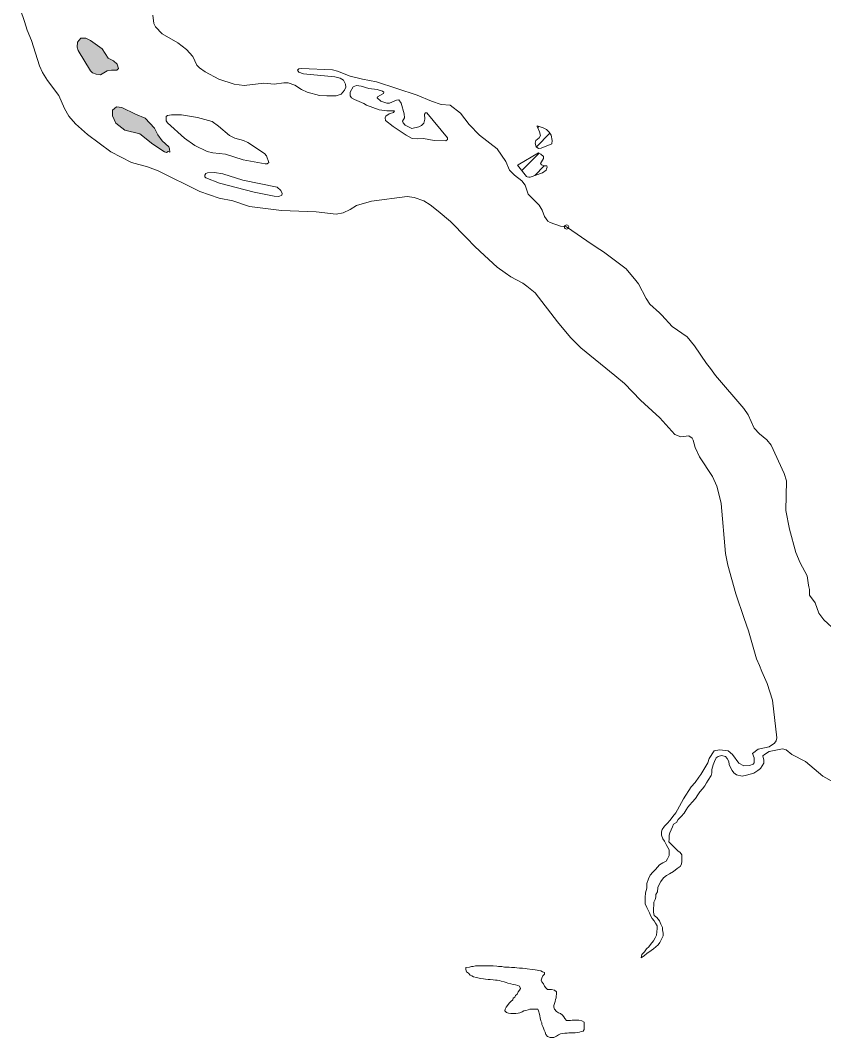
# Model space of a CAD drawing. Extents: x 553962 to 842807, y 8883888 to 9032388.
# Drawn here: x 600211 to 602106, y 8900577 to 8902976 of the extents above; entities that cross this region are included whole.
import ezdxf

# ---------------------------------------------------------------- set-up
doc = ezdxf.new("R2010")
doc.units = 0
doc.header["$LTSCALE"] = 20
doc.header["$PDMODE"] = 32
doc.header["$PDSIZE"] = 10
doc.layers.add('6', color=7, linetype='Continuous', lineweight=13)

msp = doc.modelspace()

# ---------------------------------------------------------------- hatches: boundary and pattern name
at = {"layer": '6'}
for points in [[(600403.74, 8902909.46), (600376.73, 8902928.87), (600365.22, 8902934.21), (600353.36, 8902933.9), (600345.63, 8902925.2), (600344.81, 8902912.64), (600347.73, 8902905.1), (600376.78, 8902857.15), (600381.45, 8902852.34), (600389.9, 8902849.03), (600400.33, 8902847.82), (600415.9, 8902857.25), (600425.82, 8902858.94), (600438.4, 8902858.38), (600442.24, 8902862.58), (600439.17, 8902872.76), (600430.36, 8902880.63), (600418.11, 8902887.01)], [(600505.24, 8902745.32), (600482.57, 8902754.67), (600450.45, 8902770.68), (600437.69, 8902772.32), (600428.5, 8902764.34), (600428.42, 8902750.83), (600436.45, 8902733.4), (600457.28, 8902717.4), (600492.99, 8902708.34), (600523.81, 8902684.3), (600551.11, 8902666.23), (600555.47, 8902664.75), (600560.05, 8902666.6), (600563.48, 8902665.22), (600562.88, 8902673.55), (600560.98, 8902677.74), (600545.78, 8902691.75), (600535.32, 8902706.59), (600527.18, 8902721.62)]]:
    msp.add_hatch(color=256, dxfattribs=at).paths.add_polyline_path(points)

# ---------------------------------------------------------------- linework, layer by layer
for p, q in [((601428.1, 8902677.92), (601460.11, 8902709.93)), ((601431.17, 8902723.41), (601433.99, 8902726.23)), ((601393.64, 8902622.02), (601434.33, 8902662.7)), ((601424.17, 8902610.12), (601446.83, 8902632.78))]:
    msp.add_line(p, q, dxfattribs=at)
for points in [[(600711.9, 8902550.32), (600679.97, 8902556.48), (600634, 8902572.45), (600536.11, 8902621.56), (600510.57, 8902630.76), (600473.12, 8902640.85), (600424.54, 8902666.16), (600369.56, 8902707.22), (600341.45, 8902732.16), (600325.45, 8902750.41), (600315.33, 8902768.16), (600301.99, 8902798.86), (600275.12, 8902834.58), (600263.48, 8902853.11), (600256.33, 8902869.32), (600237.22, 8902928.41), (600226.77, 8902953.15), (600221.09, 8902973.75), (600211.03, 8903000.74)], [(600523.64, 8902988.19), (600526.16, 8902968.8), (600529.79, 8902960.61), (600545.33, 8902944.19), (600582.28, 8902922.96), (600603.25, 8902907.22), (600617.83, 8902890.74), (600627.59, 8902870.58), (600633.44, 8902864.6), (600647.26, 8902854.94), (600679.21, 8902837.58), (600715.1, 8902825.4), (600738.93, 8902822.71), (600785.53, 8902828.27), (600809.35, 8902825.8), (600832.12, 8902829.08), (600842.99, 8902828.95), (600858.41, 8902823.35), (600874.16, 8902813.22), (600887.3, 8902807.13), (600916.94, 8902799.4), (600934.06, 8902797.89), (600955.68, 8902798.45), (600967.7, 8902802.32), (600975.79, 8902811.68), (600978.68, 8902818.59), (600977.96, 8902826.05), (600973.08, 8902834.79), (600965.01, 8902840.09), (600953.03, 8902842.71), (600879.17, 8902850.31), (600867.88, 8902854.15), (600864.87, 8902858.5), (600867.92, 8902861.79), (600874.12, 8902862.99), (600947.25, 8902859.49), (600959.37, 8902856.72), (600989.12, 8902845), (601017.92, 8902837.56), (601051.34, 8902831.42), (601146.56, 8902799.94), (601180.55, 8902785.62), (601203.87, 8902778.07), (601224.99, 8902776.35)], [(601224.99, 8902776.35), (601248.81, 8902756.95), (601269.89, 8902730.53), (601294.29, 8902705.56), (601335.34, 8902673.06), (601356.41, 8902643.61)], [(601452.32, 8902626.17), (601453.33, 8902629.74), (601452.95, 8902633.02), (601446.26, 8902632.76), (601440.19, 8902635.48), (601437.42, 8902638.78), (601444.86, 8902650.6), (601444.55, 8902654.95), (601438.43, 8902660.77), (601432.75, 8902663.45), (601384.77, 8902635.42), (601383.95, 8902634.5)], [(601356.41, 8902643.61), (601365.05, 8902622.59), (601376.43, 8902611.08), (601393.45, 8902597.35), (601401.52, 8902587.72), (601408.75, 8902566.48), (601434.35, 8902540.08)], [(601383.95, 8902634.5), (601404.57, 8902607.92), (601406.55, 8902606.97), (601410.05, 8902606.7)], [(601410.05, 8902606.7), (601413.4, 8902606.44), (601442.58, 8902616.41), (601451.48, 8902623.2), (601452.32, 8902626.17)], [(601196.41, 8902525.78), (601177.51, 8902541.31), (601162.52, 8902550.18), (601139.96, 8902558.13), (601123.5, 8902560.4), (601038.98, 8902549.46), (601004, 8902539.87), (600988.96, 8902530.16), (600972.22, 8902521.84), (600955.94, 8902519.42), (600908.68, 8902524.8), (600826.63, 8902527.36), (600751.15, 8902537.46), (600711.9, 8902550.32)], [(601434.35, 8902540.08), (601441.52, 8902528.18), (601446.86, 8902513.5), (601455.26, 8902502.78), (601460.53, 8902499.39), (601484.8, 8902490.39), (601499.26, 8902488.84)], [(601263.55, 8902463.02), (601225.34, 8902502.03), (601196.41, 8902525.78)], [(601499.26, 8902488.84), (601559.73, 8902447.22), (601577.66, 8902436.04)], [(601305.81, 8902421.82), (601283.22, 8902442.95), (601263.55, 8902463.02)], [(601354.64, 8902380.33), (601335.35, 8902394.18), (601305.81, 8902421.82)], [(601577.66, 8902436.04), (601586.43, 8902430.57), (601633.5, 8902394.87)], [(601633.5, 8902394.87), (601640.18, 8902389.8), (601662.63, 8902362.69)], [(601405.46, 8902349.14), (601396.15, 8902356.7), (601367.77, 8902370.9), (601354.64, 8902380.33)], [(601488.98, 8902251.59), (601477.87, 8902264.75), (601424.98, 8902333.28), (601405.46, 8902349.14)], [(601662.63, 8902362.69), (601669.13, 8902354.84), (601686.75, 8902320.32), (601695.9, 8902307.08), (601718.41, 8902285.99)], [(601718.41, 8902285.99), (601723.92, 8902280.82), (601748.06, 8902253.73), (601783.66, 8902229.73), (601800.91, 8902208.84), (601829.57, 8902166.85), (601838.69, 8902155.37)], [(601612.77, 8902138.52), (601533.16, 8902203.84), (601509.21, 8902227.64), (601488.98, 8902251.59)], [(601838.69, 8902155.37), (601850.67, 8902138.6), (601917.43, 8902061), (601927.69, 8902045.33), (601942.13, 8902013.88), (601954.27, 8902000.93), (601971.8, 8901986.37), (601981.91, 8901973.95), (602012.83, 8901907.07), (602018.29, 8901889.79), (602016.74, 8901820.37), (602024.95, 8901776.14), (602039.87, 8901720.59), (602050.08, 8901696.6), (602067.14, 8901666.24), (602069.68, 8901644.18), (602070.85, 8901639.8)], [(601683.06, 8902071.58), (601673.87, 8902080.09), (601636.09, 8902119.38), (601612.77, 8902138.52)], [(601856.65, 8901865.77), (601853.77, 8901877.84), (601843.42, 8901899.92), (601813.05, 8901946.66), (601802.26, 8901968.79), (601798.16, 8901985.7), (601795.17, 8901990.51), (601787.79, 8901996.03), (601768.82, 8901993.69), (601754.92, 8901999.13), (601718.89, 8902038.38), (601683.06, 8902071.58)], [(601879.6, 8901691.24), (601874.46, 8901718.29), (601863.57, 8901836.84), (601856.65, 8901865.77)], [(601918.16, 8901565.55), (601898.37, 8901623.56), (601879.6, 8901691.24)], [(602070.85, 8901639.8), (602072.45, 8901633.8), (602072.03, 8901620.66), (602085.55, 8901602.12), (602093.9, 8901578.14), (602105.95, 8901562.33), (602134.87, 8901535.58), (602168.7, 8901491.01), (602172.19, 8901488.39), (602197.17, 8901460.88)], [(601954.34, 8901454.45), (601947.29, 8901470.25), (601928.13, 8901536.33), (601918.16, 8901565.55)], [(601815.93, 8901197.09), (601832.29, 8901224.88), (601835.52, 8901235.35), (601847.5, 8901253.13), (601860.3, 8901255.16), (601880.5, 8901253.39), (601890.44, 8901244.3), (601905.24, 8901224.25), (601917.4, 8901218.09), (601930.38, 8901218.81), (601939.18, 8901221.7), (601941.86, 8901224.83), (601941.43, 8901236.9), (601937.62, 8901247), (601951.55, 8901257.44), (601976.81, 8901262.85), (601989.39, 8901271.3), (601993.84, 8901276.35), (601995.18, 8901283.85), (601984.74, 8901372.54), (601972.53, 8901411.99), (601959.51, 8901440.23), (601954.34, 8901454.45)], [(601976.86, 8901251.42), (601965.77, 8901244.81), (601962.45, 8901241.13), (601964.55, 8901231.02), (601964.18, 8901224.25), (601956.59, 8901211.28), (601950.14, 8901206.73)], [(602540.35, 8900940.63), (602511.75, 8900954.3), (602477.83, 8900977.18), (602457.14, 8900988.05), (602377.03, 8901014.62), (602351.72, 8901027.45), (602329.01, 8901044.26), (602309.14, 8901064.52), (602295.6, 8901075.72), (602287.41, 8901079.28), (602268.96, 8901082.05), (602258.51, 8901085.24), (602229.43, 8901101.88), (602212.6, 8901117.11), (602198.13, 8901140.66), (602190.3, 8901148.66), (602157.47, 8901163.26), (602103.36, 8901193.6), (602063.15, 8901227.62), (602030.49, 8901244.19), (602017.48, 8901255.54), (602008.53, 8901257.9), (601976.86, 8901251.42)], [(601913.73, 8901193.75), (601913.73, 8901193.75), (601899.91, 8901196.42), (601893.67, 8901200.88), (601890.1, 8901206.67), (601886.09, 8901213.8), (601882.53, 8901220.92), (601881.64, 8901228.05), (601878.07, 8901234.73), (601874.5, 8901240.08), (601864.7, 8901242.31), (601864.7, 8901242.31), (601857.12, 8901240.08), (601857.12, 8901240.08), (601852.04, 8901236.93), (601848.43, 8901228.3), (601844.81, 8901220.18), (601842.2, 8901209), (601841.64, 8901200.86), (601840.58, 8901194.76), (601833.39, 8901184.11), (601829.28, 8901177.52), (601825.16, 8901170.42), (601820.03, 8901163.83), (601813.87, 8901156.23), (601809.25, 8901149.14), (601803.09, 8901141.03), (601795.91, 8901131.91), (601790.27, 8901125.83), (601785.66, 8901120.26), (601781.04, 8901114.18), (601776.92, 8901106.06), (601769.23, 8901098.47), (601762.57, 8901090.87), (601758.96, 8901083.77), (601751.81, 8901079.74), (601749.23, 8901074.16), (601745.62, 8901066.54), (601743.04, 8901059.94), (601741.48, 8901054.35), (601741.42, 8901044.69), (601740.36, 8901038.08), (601746.42, 8901031.94), (601752.49, 8901026.31), (601761.6, 8901017.61), (601767.17, 8901013), (601771.21, 8901007.89), (601771.11, 8900992.63), (601770.56, 8900986.02), (601766.96, 8900980.44), (601760.32, 8900975.9), (601751.11, 8900968.32), (601741.91, 8900962.77), (601735.28, 8900959.24), (601727.61, 8900953.18), (601721.95, 8900944.56), (601716.81, 8900936.45), (601714.23, 8900930.87), (601713.66, 8900920.69), (601710.06, 8900914.1), (601710.02, 8900907.99), (601708.46, 8900902.4), (601704.86, 8900896.32), (601704.82, 8900890.21), (601704.25, 8900880.55), (601704.2, 8900872.41), (601706.18, 8900864.77), (601712.26, 8900859.65), (601718.32, 8900851.98), (601721.32, 8900844.33), (601725.34, 8900836.17), (601725.81, 8900830.57), (601727.29, 8900822.93), (601727.25, 8900816.83), (601724.16, 8900810.23), (601719.52, 8900801.1), (601715.41, 8900795.52), (601709.79, 8900790.98), (601704.16, 8900785.92), (601698.54, 8900781.88), (601688.82, 8900774.81), (601683.2, 8900770.26), (601675.53, 8900765.21), (601676.59, 8900772.33), (601683.25, 8900778.91), (601687.88, 8900786.01), (601693, 8900791.07), (601697.1, 8900796.64), (601704.28, 8900804.74), (601707.88, 8900811.85), (601711.48, 8900817.93), (601712.05, 8900826.07), (601713.11, 8900833.69), (601713.15, 8900840.31), (601709.12, 8900846.44), (601705.59, 8900852.05), (601701.05, 8900857.67), (601698.03, 8900863.29), (601695.03, 8900870.93), (601691.5, 8900877.06), (601688.49, 8900883.18)], [(601688.49, 8900883.18), (601684.48, 8900892.36), (601684.57, 8900907.11), (601685.65, 8900917.79), (601688.27, 8900928.97), (601688.85, 8900940.16), (601692.48, 8900951.33), (601696.1, 8900959.46), (601702.76, 8900966.54), (601708.9, 8900973.12), (601714.03, 8900978.69), (601718.64, 8900984.26), (601726.3, 8900988.8), (601733.96, 8900992.83), (601737.56, 8900998.41), (601741.17, 8901006.02), (601741.25, 8901019.25), (601738.24, 8901024.86), (601734.21, 8901032.01), (601730.19, 8901040.17), (601726.66, 8901045.78), (601723.15, 8901053.94), (601723.21, 8901062.09), (601724.76, 8901067.16), (601729.91, 8901075.79), (601736.56, 8901081.86), (601743.74, 8901089.96), (601749.89, 8901098.07), (601757.07, 8901106.68), (601760.68, 8901113.78), (601765.82, 8901122.4), (601775.09, 8901139.65), (601793.39, 8901168.36), (601793.39, 8901168.36), (601802.3, 8901178.6), (601802.3, 8901178.6), (601811.21, 8901190.63), (601815.93, 8901197.09)], [(601950.14, 8901206.73), (601940.95, 8901200.25), (601923.59, 8901195.41), (601913.73, 8901193.75)], [(601261.75, 8900742.17), (601270.41, 8900743.19), (601274.98, 8900744.21), (601279.06, 8900744.72), (601284.14, 8900745.75), (601288.22, 8900745.75), (601294.32, 8900746.26), (601301.45, 8900746.26), (601305.52, 8900746.26), (601312.13, 8900746.26), (601318.24, 8900746.26), (601325.87, 8900745.75), (601334.52, 8900745.24), (601339.11, 8900744.73), (601346.74, 8900744.22), (601352.85, 8900743.19), (601359.97, 8900743.19), (601364.04, 8900742.68), (601369.13, 8900742.17), (601373.2, 8900742.17), (601377.27, 8900741.66), (601382.36, 8900741.15), (601388.47, 8900740.64), (601395.09, 8900740.13), (601402.21, 8900739.62), (601406.28, 8900739.1), (601418.5, 8900737.57), (601425.62, 8900736.55), (601430.2, 8900736.04), (601434.27, 8900735.01), (601438.34, 8900733.99), (601442.92, 8900731.95), (601447, 8900730.41), (601447, 8900726.32), (601442.93, 8900722.75), (601440.89, 8900716.61), (601439.37, 8900712.52), (601440.9, 8900707.92), (601444.97, 8900703.83), (601447.52, 8900698.21), (601450.57, 8900694.12), (601454.14, 8900690.03), (601458.72, 8900690.03), (601463.8, 8900690.03), (601470.93, 8900688.49), (601475.51, 8900684.91), (601475.51, 8900678.78), (601475.01, 8900674.69), (601475.01, 8900670.6), (601472.97, 8900666.51), (601472.47, 8900661.91), (601469.42, 8900652.2), (601469.42, 8900648.11), (601470.95, 8900644.02), (601475.53, 8900637.88), (601480.62, 8900635.33), (601485.2, 8900633.28), (601489.78, 8900629.7), (601492.83, 8900625.61), (601494.87, 8900621.52), (601498.94, 8900616.92), (601503.52, 8900616.92), (601508.61, 8900616.92), (601512.68, 8900617.43), (601518.28, 8900617.43), (601523.37, 8900617.43), (601528.46, 8900617.43), (601535.08, 8900616.41), (601541.18, 8900612.83), (601541.19, 8900605.67), (601541.19, 8900600.05), (601541.19, 8900595.96), (601538.65, 8900591.87), (601533.56, 8900590.85), (601529.49, 8900589.32), (601525.42, 8900588.8), (601519.31, 8900588.29), (601515.24, 8900588.29), (601510.66, 8900588.29), (601504.55, 8900587.78), (601500.48, 8900587.27), (601494.89, 8900586.76), (601490.31, 8900586.25), (601485.22, 8900585.22), (601480.64, 8900583.18), (601475.55, 8900580.11), (601469.44, 8900576.53), (601465.37, 8900576.53), (601460.79, 8900577.04), (601454.68, 8900579.6), (601450.61, 8900584.2), (601448.57, 8900589.31), (601446.54, 8900593.91), (601445.01, 8900599.03), (601442.97, 8900603.12), (601440.93, 8900607.21), (601440.93, 8900611.3), (601438.9, 8900616.41), (601437.37, 8900623.57), (601436.35, 8900627.66), (601435.33, 8900632.26)], [(601435.33, 8900632.26), (601436.35, 8900627.66), (601437.37, 8900623.57), (601438.9, 8900616.41), (601440.93, 8900611.3), (601440.93, 8900607.21), (601442.97, 8900603.12), (601445.01, 8900599.03), (601446.54, 8900593.91), (601448.57, 8900589.31), (601450.61, 8900584.2), (601454.68, 8900579.6), (601460.79, 8900577.04), (601465.37, 8900576.53), (601469.44, 8900576.53), (601475.55, 8900580.11), (601480.64, 8900583.18), (601485.22, 8900585.22), (601490.31, 8900586.25), (601494.89, 8900586.76), (601500.48, 8900587.27), (601504.55, 8900587.78), (601510.66, 8900588.29), (601515.24, 8900588.29), (601519.31, 8900588.29), (601525.42, 8900588.8), (601529.49, 8900589.32), (601533.56, 8900590.85), (601538.65, 8900591.87), (601541.19, 8900595.96), (601541.19, 8900600.05), (601541.19, 8900605.67), (601541.18, 8900612.83), (601535.08, 8900616.41), (601528.46, 8900617.43), (601523.37, 8900617.43), (601518.28, 8900617.43), (601512.68, 8900617.43), (601508.61, 8900616.92), (601503.52, 8900616.92), (601498.94, 8900616.92), (601494.87, 8900621.52), (601492.83, 8900625.61), (601489.78, 8900629.7), (601485.2, 8900633.28), (601480.62, 8900635.33), (601475.53, 8900637.88), (601470.95, 8900644.02), (601469.42, 8900648.11), (601469.42, 8900652.2), (601472.47, 8900661.91), (601472.97, 8900666.51), (601475.01, 8900670.6), (601475.01, 8900674.69), (601475.51, 8900678.78), (601475.51, 8900684.91), (601470.93, 8900688.49), (601463.8, 8900690.03), (601458.72, 8900690.03), (601454.14, 8900690.03), (601450.57, 8900694.12), (601447.52, 8900698.21), (601444.97, 8900703.83), (601440.9, 8900707.92), (601439.37, 8900712.52), (601440.89, 8900716.61), (601442.93, 8900722.75), (601447, 8900726.32), (601447, 8900730.41), (601442.92, 8900731.95), (601438.34, 8900733.99), (601434.27, 8900735.01), (601430.2, 8900736.04), (601425.62, 8900736.55), (601418.5, 8900737.57), (601406.28, 8900739.1), (601402.21, 8900739.62), (601395.09, 8900740.13), (601388.47, 8900740.64), (601382.36, 8900741.15), (601377.27, 8900741.66), (601373.2, 8900742.17), (601369.13, 8900742.17), (601364.04, 8900742.68), (601359.97, 8900743.19), (601352.85, 8900743.19), (601346.74, 8900744.22), (601339.11, 8900744.73), (601334.52, 8900745.24), (601325.87, 8900745.75), (601318.24, 8900746.26), (601312.13, 8900746.26), (601305.52, 8900746.26), (601301.45, 8900746.26), (601294.32, 8900746.26), (601288.22, 8900745.75), (601284.14, 8900745.75), (601279.06, 8900744.72), (601274.98, 8900744.21), (601270.41, 8900743.19), (601261.75, 8900742.17)], [(601435.33, 8900632.26), (601433.29, 8900639.41), (601431.76, 8900643.5), (601427.18, 8900644.02), (601423.11, 8900644.01), (601417, 8900644.01), (601412.42, 8900643.5), (601408.35, 8900641.97), (601403.26, 8900640.95), (601398.68, 8900639.41), (601394.61, 8900637.37), (601389.02, 8900635.32), (601384.95, 8900634.3), (601379.35, 8900633.79), (601373.24, 8900633.79), (601368.15, 8900633.79), (601362.05, 8900634.3), (601357.97, 8900635.83), (601353.39, 8900639.41), (601354.41, 8900644.01), (601356.95, 8900648.1), (601360, 8900652.7), (601363.56, 8900657.82), (601368.14, 8900661.91), (601372.21, 8900665.49), (601373.23, 8900669.58), (601377.3, 8900672.13), (601378.82, 8900676.22), (601382.89, 8900679.29), (601385.44, 8900684.4), (601388.49, 8900688.49), (601390.52, 8900692.58), (601388.49, 8900697.69), (601384.41, 8900699.74), (601378.82, 8900700.76), (601373.22, 8900701.78), (601367.62, 8900703.83), (601361, 8900704.85), (601356.93, 8900706.9), (601352.35, 8900708.43), (601345.22, 8900709.96), (601341.15, 8900710.98), (601335.55, 8900712.01), (601331.48, 8900712.52), (601326.39, 8900713.03), (601319.27, 8900713.54), (601314.69, 8900713.54), (601308.07, 8900714.56), (601303.49, 8900715.07), (601297.39, 8900716.1), (601292.81, 8900716.61), (601286.7, 8900718.14), (601280.08, 8900720.19), (601276.01, 8900722.74), (601271.94, 8900724.28), (601267.87, 8900728.37), (601263.28, 8900731.94), (601261.76, 8900737.06), (601261.75, 8900742.17)], [(601261.75, 8900742.17), (601261.76, 8900737.06), (601263.28, 8900731.94), (601267.87, 8900728.37), (601271.94, 8900724.28), (601276.01, 8900722.74), (601280.08, 8900720.19), (601286.7, 8900718.14), (601292.81, 8900716.61), (601297.39, 8900716.1), (601303.49, 8900715.07), (601308.07, 8900714.56), (601314.69, 8900713.54), (601319.27, 8900713.54), (601326.39, 8900713.03), (601331.48, 8900712.52), (601335.55, 8900712.01), (601341.15, 8900710.98), (601345.22, 8900709.96), (601352.35, 8900708.43), (601356.93, 8900706.9), (601361, 8900704.85), (601367.62, 8900703.83), (601373.22, 8900701.78), (601378.82, 8900700.76), (601384.41, 8900699.74), (601388.49, 8900697.69), (601390.52, 8900692.58), (601388.49, 8900688.49), (601385.44, 8900684.4), (601382.89, 8900679.29), (601378.82, 8900676.22), (601377.3, 8900672.13), (601373.23, 8900669.58), (601372.21, 8900665.49), (601368.14, 8900661.91), (601363.56, 8900657.82), (601360, 8900652.7), (601356.95, 8900648.1), (601354.41, 8900644.01), (601353.39, 8900639.41), (601357.97, 8900635.83), (601362.05, 8900634.3), (601368.15, 8900633.79), (601373.24, 8900633.79), (601379.35, 8900633.79), (601384.95, 8900634.3), (601389.02, 8900635.32), (601394.61, 8900637.37), (601398.68, 8900639.41), (601403.26, 8900640.95), (601408.35, 8900641.97), (601412.42, 8900643.5), (601417, 8900644.01), (601423.11, 8900644.01), (601427.18, 8900644.02), (601431.76, 8900643.5), (601433.29, 8900639.41), (601435.33, 8900632.26)]]:
    msp.add_lwpolyline(points, dxfattribs=at)
for points in [[(600403.74, 8902909.46), (600376.73, 8902928.87), (600365.22, 8902934.21), (600353.36, 8902933.9), (600345.63, 8902925.2), (600344.81, 8902912.64), (600347.73, 8902905.1), (600376.78, 8902857.15), (600381.45, 8902852.34), (600389.9, 8902849.03), (600400.33, 8902847.82), (600415.9, 8902857.25), (600425.82, 8902858.94), (600438.4, 8902858.38), (600442.24, 8902862.58), (600439.17, 8902872.76), (600430.36, 8902880.63), (600418.11, 8902887.01)], [(601150.61, 8902725.16), (601134.7, 8902721.43), (601118.61, 8902729.18), (601113.63, 8902734.26), (601112.42, 8902738.57), (601116.68, 8902746.43), (601116.47, 8902755.95), (601108.98, 8902780.73), (601104.02, 8902788.67), (601097.88, 8902788.05), (601081.6, 8902780.97), (601075.51, 8902780.84), (601061.38, 8902785.27), (601052.28, 8902793.19), (601053.26, 8902795.49), (601067.34, 8902803.41), (601068.33, 8902807.08), (601065.18, 8902809.49), (601052.9, 8902813.09), (601033.23, 8902815.19), (601014.5, 8902820.93), (601004.15, 8902822.49), (600996.22, 8902819.48), (600989.22, 8902807.05), (600988.76, 8902798.57), (600992.15, 8902793.71), (600999.22, 8902789.18), (601021.44, 8902780.19), (601027.23, 8902776), (601057.31, 8902765.56), (601075.37, 8902762.71), (601093.42, 8902762.84), (601091.05, 8902758.59), (601080.81, 8902755.56), (601073.37, 8902750.43), (601071.69, 8902746.54), (601072.49, 8902739.92), (601090.39, 8902725.5), (601121.17, 8902705.21), (601135.09, 8902697.79), (601148.77, 8902696.4), (601162.08, 8902697.68), (601187.07, 8902692.59), (601214.52, 8902691.82), (601218.78, 8902695.16), (601218.84, 8902699.26), (601170.04, 8902757.76), (601166.73, 8902758.1), (601164.51, 8902755.29), (601165.15, 8902743.23), (601162.46, 8902733.74), (601157.43, 8902728.32)], [(600505.24, 8902745.32), (600482.57, 8902754.67), (600450.45, 8902770.68), (600437.69, 8902772.32), (600428.5, 8902764.34), (600428.42, 8902750.83), (600436.45, 8902733.4), (600457.28, 8902717.4), (600492.99, 8902708.34), (600523.81, 8902684.3), (600551.11, 8902666.23), (600555.47, 8902664.75), (600560.05, 8902666.6), (600563.48, 8902665.22), (600562.88, 8902673.55), (600560.98, 8902677.74), (600545.78, 8902691.75), (600535.32, 8902706.59), (600527.18, 8902721.62)], [(600791.72, 8902656.91), (600786.49, 8902662.45), (600747.67, 8902687.79), (600737.05, 8902692.95), (600716.63, 8902698.43), (600704.08, 8902704.29), (600678.23, 8902726.82), (600663.27, 8902737.75), (600628.65, 8902747.2), (600590.73, 8902753.47), (600567.34, 8902753.78), (600558.19, 8902752.2), (600555.26, 8902749.5), (600555.13, 8902739.5), (600557.79, 8902734.44), (600597.98, 8902698.6), (600622.31, 8902681.18), (600651.68, 8902667.09), (600664.65, 8902663.91), (600695.27, 8902660.69), (600736.16, 8902646.92), (600788.49, 8902637.51), (600793.35, 8902637.8), (600797.15, 8902640.63)], [(601429.59, 8902727.72), (601444.04, 8902722.83), (601451.75, 8902718.89), (601458.18, 8902712.83), (601463.02, 8902705.58), (601465.65, 8902692.48), (601464.92, 8902684.96), (601439.02, 8902675.16), (601433.29, 8902674.31), (601427.7, 8902678.2), (601425.04, 8902686.22), (601426.5, 8902693.13), (601434.82, 8902698.78), (601438.08, 8902704.98), (601435.71, 8902713.28), (601429.92, 8902726.19)], [(600816.69, 8902583.16), (600735.91, 8902599.19), (600688.7, 8902613.85), (600669.18, 8902617.36), (600652.61, 8902616.79), (600648.58, 8902614.89), (600646.41, 8902611.01), (600646.52, 8902607.45), (600648.47, 8902604.78), (600680.97, 8902592.12), (600762.68, 8902571.28), (600809.96, 8902561.71), (600821.06, 8902561.02), (600827.37, 8902563.51), (600828.44, 8902567.69), (600825.17, 8902574.87)]]:
    msp.add_lwpolyline(points, close=True, dxfattribs=at)
msp.add_point((601499.26, 8902488.84), dxfattribs=at)

doc.saveas('drawing.dxf')
